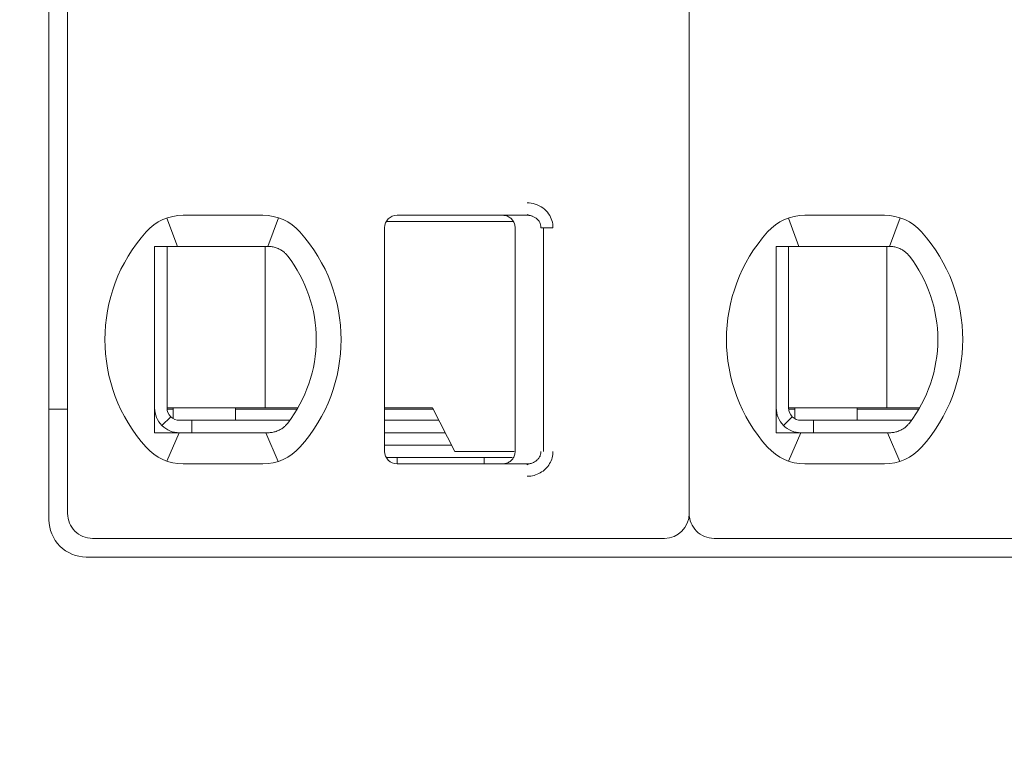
# Model space of a CAD drawing. Header units: millimetres. Extents: x -1114 to 1396, y -630 to 631.
# Tile 623 of 656: x 431 to 439, y 121 to 127. Entities that reach past the tile are written whole.
import ezdxf

# ---------------------------------------------------------------- set-up
doc = ezdxf.new("R2010")
doc.units = ezdxf.units.MM
doc.header["$MEASUREMENT"] = 0

msp = doc.modelspace()

# ---------------------------------------------------------------- linework, layer by layer
at = {"lineweight": 18}
for points, knots in [([(1038.9843, -629.7647), (1038.9843, -629.7647), (-1111.4882, -629.7647), (-1111.4882, -629.7647), (-1111.4882, -629.7647), (-1111.4882, -629.7647), (-1111.4882, 630.7883), (-1111.4882, 630.7883), (-1111.4882, 630.7883), (-1111.4882, 630.7883), (1038.9843, 630.7883), (1038.9843, 630.7883)], [0, 0, 0, 0, 0.333333, 0.333333, 0.333333, 0.333333, 0.666667, 0.666667, 0.666667, 0.666667, 1, 1, 1, 1]), ([(434.7703, 125.4457), (434.7923, 125.4458), (434.8135, 125.4426), (434.8346, 125.4358), (434.8346, 125.4358), (434.8557, 125.429), (434.8767, 125.4187), (434.8953, 125.4051), (434.8953, 125.4051), (434.9138, 125.3915), (434.9299, 125.3745), (434.9421, 125.3573), (434.9421, 125.3573), (434.9543, 125.3401), (434.9626, 125.3226), (434.9683, 125.304), (434.9683, 125.304), (434.9741, 125.2855), (434.9772, 125.266), (434.9773, 125.2457)], [0, 0, 0, 0, 0.2, 0.2, 0.2, 0.2, 0.4, 0.4, 0.4, 0.4, 0.6, 0.6, 0.6, 0.6, 0.8, 0.8, 0.8, 0.8, 1, 1, 1, 1]), ([(433.7229, 125.3457), (433.6963, 125.3457), (433.6709, 125.3351), (433.6521, 125.3164), (433.6521, 125.3164), (433.6334, 125.2976), (433.6229, 125.2722), (433.6229, 125.2457)], [0, 0, 0, 0, 0.5, 0.5, 0.5, 0.5, 1, 1, 1, 1]), ([(433.7229, 125.3457), (433.6963, 125.3457), (433.6709, 125.3351), (433.6521, 125.3164), (433.6521, 125.3164), (433.6334, 125.2976), (433.6229, 125.2722), (433.6229, 125.2457)], [0, 0, 0, 0, 0.5, 0.5, 0.5, 0.5, 1, 1, 1, 1]), ([(434.5729, 125.3457), (434.5834, 125.3457), (434.5939, 125.344), (434.6038, 125.3407), (434.6038, 125.3407), (434.6138, 125.3375), (434.6233, 125.3326), (434.6317, 125.3265), (434.6317, 125.3265), (434.6402, 125.3203), (434.6477, 125.3128), (434.6538, 125.3044), (434.6538, 125.3044), (434.66, 125.2959), (434.6648, 125.2864), (434.668, 125.2764), (434.668, 125.2764), (434.6712, 125.2665), (434.6729, 125.2561), (434.6729, 125.2457)], [0, 0, 0, 0, 0.2, 0.2, 0.2, 0.2, 0.4, 0.4, 0.4, 0.4, 0.6, 0.6, 0.6, 0.6, 0.8, 0.8, 0.8, 0.8, 1, 1, 1, 1]), ([(434.7703, 125.3457), (434.779, 125.3457), (434.7878, 125.3447), (434.7963, 125.3428), (434.7963, 125.3428), (434.8046, 125.341), (434.8128, 125.3383), (434.8205, 125.3347), (434.8205, 125.3347), (434.8281, 125.3312), (434.8353, 125.3269), (434.8418, 125.3219), (434.8418, 125.3219), (434.848, 125.3171), (434.8536, 125.3117), (434.8586, 125.3058), (434.8586, 125.3058), (434.8631, 125.3003), (434.867, 125.2944), (434.8703, 125.2882), (434.8703, 125.2882), (434.8735, 125.282), (434.876, 125.2754), (434.8778, 125.2686), (434.8778, 125.2686), (434.8798, 125.2611), (434.8808, 125.2534), (434.8808, 125.2457)], [0, 0, 0, 0, 0.142857, 0.142857, 0.142857, 0.142857, 0.285714, 0.285714, 0.285714, 0.285714, 0.428571, 0.428571, 0.428571, 0.428571, 0.571429, 0.571429, 0.571429, 0.571429, 0.714286, 0.714286, 0.714286, 0.714286, 0.857143, 0.857143, 0.857143, 0.857143, 1, 1, 1, 1]), ([(431.7729, 125.0957), (431.7796, 125.0957), (431.7864, 125.0957), (431.7932, 125.0957), (431.7932, 125.0957), (431.8, 125.0957), (431.8069, 125.0957), (431.8137, 125.0957), (431.8137, 125.0957), (431.8206, 125.0957), (431.8274, 125.0957), (431.8343, 125.0957)], [0, 0, 0, 0, 0.333333, 0.333333, 0.333333, 0.333333, 0.666667, 0.666667, 0.666667, 0.666667, 1, 1, 1, 1]), ([(431.7729, 125.0957), (431.7729, 125.0447), (431.7729, 124.9922), (431.7729, 124.9373), (431.7729, 124.9373), (431.7729, 124.9098), (431.7729, 124.8817), (431.7729, 124.8528), (431.7729, 124.8528), (431.7729, 124.8383), (431.7729, 124.8237), (431.7729, 124.8087), (431.7729, 124.8087), (431.7729, 124.7938), (431.7729, 124.7786), (431.7729, 124.7633), (431.7729, 124.7633), (431.7729, 124.7325), (431.7729, 124.7009), (431.7729, 124.6682), (431.7729, 124.6682), (431.7729, 124.6355), (431.7729, 124.6017), (431.7729, 124.5664), (431.7729, 124.5664), (431.7729, 124.5487), (431.7729, 124.5307), (431.7729, 124.5126), (431.7729, 124.5126), (431.7729, 124.4945), (431.7729, 124.4763), (431.7729, 124.4578), (431.7729, 124.4578), (431.7729, 124.4392), (431.7729, 124.4205), (431.7729, 124.4016), (431.7729, 124.4016), (431.7729, 124.3826), (431.7729, 124.3633), (431.7729, 124.3443), (431.7729, 124.3443), (431.7729, 124.3063), (431.7729, 124.2687), (431.7729, 124.2317), (431.7729, 124.2317), (431.7729, 124.2224), (431.7729, 124.2132), (431.7729, 124.2039), (431.7729, 124.2039), (431.7729, 124.1947), (431.7729, 124.1855), (431.7729, 124.1764), (431.7729, 124.1764), (431.7729, 124.1582), (431.7729, 124.1404), (431.7729, 124.1229), (431.7729, 124.1229), (431.7729, 124.088), (431.7729, 124.0543), (431.7729, 124.0217), (431.7729, 124.0217), (431.7729, 124.0053), (431.7729, 123.9893), (431.7729, 123.9734), (431.7729, 123.9734), (431.7729, 123.9575), (431.7729, 123.9419), (431.7729, 123.9266), (431.7729, 123.9266), (431.7729, 123.8959), (431.7729, 123.8663), (431.7729, 123.8375), (431.7729, 123.8375), (431.7729, 123.8088), (431.7729, 123.7808), (431.7729, 123.7535), (431.7729, 123.7535), (431.7729, 123.6988), (431.7729, 123.6465), (431.7729, 123.5957)], [0, 0, 0, 0, 0.05, 0.05, 0.05, 0.05, 0.1, 0.1, 0.1, 0.1, 0.15, 0.15, 0.15, 0.15, 0.2, 0.2, 0.2, 0.2, 0.25, 0.25, 0.25, 0.25, 0.3, 0.3, 0.3, 0.3, 0.35, 0.35, 0.35, 0.35, 0.4, 0.4, 0.4, 0.4, 0.45, 0.45, 0.45, 0.45, 0.5, 0.5, 0.5, 0.5, 0.55, 0.55, 0.55, 0.55, 0.6, 0.6, 0.6, 0.6, 0.65, 0.65, 0.65, 0.65, 0.7, 0.7, 0.7, 0.7, 0.75, 0.75, 0.75, 0.75, 0.8, 0.8, 0.8, 0.8, 0.85, 0.85, 0.85, 0.85, 0.9, 0.9, 0.9, 0.9, 0.95, 0.95, 0.95, 0.95, 1, 1, 1, 1]), ([(432.002, 125.0957), (431.9969, 125.0957), (431.9917, 125.0957), (431.9864, 125.0957), (431.9864, 125.0957), (431.9811, 125.0957), (431.9758, 125.0957), (431.9704, 125.0957), (431.9704, 125.0957), (431.965, 125.0957), (431.9595, 125.0957), (431.9539, 125.0957), (431.9539, 125.0957), (431.9482, 125.0957), (431.9424, 125.0957), (431.9365, 125.0957), (431.9365, 125.0957), (431.9305, 125.0957), (431.9243, 125.0957), (431.9181, 125.0957), (431.9181, 125.0957), (431.9118, 125.0957), (431.9054, 125.0957), (431.8988, 125.0957), (431.8988, 125.0957), (431.8922, 125.0957), (431.8854, 125.0957), (431.8785, 125.0957), (431.8785, 125.0957), (431.8715, 125.0957), (431.8644, 125.0957), (431.857, 125.0957), (431.857, 125.0957), (431.8497, 125.0957), (431.8421, 125.0957), (431.8343, 125.0957)], [0, 0, 0, 0, 0.111111, 0.111111, 0.111111, 0.111111, 0.222222, 0.222222, 0.222222, 0.222222, 0.333333, 0.333333, 0.333333, 0.333333, 0.444444, 0.444444, 0.444444, 0.444444, 0.555556, 0.555556, 0.555556, 0.555556, 0.666667, 0.666667, 0.666667, 0.666667, 0.777778, 0.777778, 0.777778, 0.777778, 0.888889, 0.888889, 0.888889, 0.888889, 1, 1, 1, 1]), ([(432.6852, 125.0957), (432.6806, 125.0957), (432.6759, 125.0957), (432.6712, 125.0957), (432.6712, 125.0957), (432.6666, 125.0957), (432.6619, 125.0957), (432.6573, 125.0957), (432.6573, 125.0957), (432.6527, 125.0957), (432.6482, 125.0957), (432.6437, 125.0957)], [0, 0, 0, 0, 0.333333, 0.333333, 0.333333, 0.333333, 0.666667, 0.666667, 0.666667, 0.666667, 1, 1, 1, 1]), ([(432.7829, 125.0702), (432.7726, 125.076), (432.762, 125.0807), (432.7511, 125.0845), (432.7511, 125.0845), (432.7403, 125.0883), (432.7293, 125.0911), (432.7183, 125.0929), (432.7183, 125.0929), (432.7073, 125.0948), (432.6962, 125.0957), (432.6852, 125.0957)], [0, 0, 0, 0, 0.333333, 0.333333, 0.333333, 0.333333, 0.666667, 0.666667, 0.666667, 0.666667, 1, 1, 1, 1]), ([(432.8436, 125.0179), (432.8383, 125.0247), (432.8325, 125.0313), (432.8262, 125.0375), (432.8262, 125.0375), (432.8199, 125.0438), (432.8131, 125.0497), (432.8058, 125.0552), (432.8058, 125.0552), (432.7986, 125.0607), (432.7909, 125.0657), (432.7829, 125.0702)], [0, 0, 0, 0, 0.333333, 0.333333, 0.333333, 0.333333, 0.666667, 0.666667, 0.666667, 0.666667, 1, 1, 1, 1]), ([(436.7729, 125.0957), (436.7796, 125.0957), (436.7864, 125.0957), (436.7932, 125.0957), (436.7932, 125.0957), (436.8, 125.0957), (436.8069, 125.0957), (436.8137, 125.0957), (436.8137, 125.0957), (436.8206, 125.0957), (436.8274, 125.0957), (436.8343, 125.0957)], [0, 0, 0, 0, 0.333333, 0.333333, 0.333333, 0.333333, 0.666667, 0.666667, 0.666667, 0.666667, 1, 1, 1, 1]), ([(436.7729, 125.0957), (436.7729, 125.0447), (436.7729, 124.9922), (436.7729, 124.9373), (436.7729, 124.9373), (436.7729, 124.9098), (436.7729, 124.8817), (436.7729, 124.8528), (436.7729, 124.8528), (436.7729, 124.8383), (436.7729, 124.8237), (436.7729, 124.8087), (436.7729, 124.8087), (436.7729, 124.7938), (436.7729, 124.7786), (436.7729, 124.7633), (436.7729, 124.7633), (436.7729, 124.7325), (436.7729, 124.7009), (436.7729, 124.6682), (436.7729, 124.6682), (436.7729, 124.6355), (436.7729, 124.6017), (436.7729, 124.5664), (436.7729, 124.5664), (436.7729, 124.5487), (436.7729, 124.5307), (436.7729, 124.5126), (436.7729, 124.5126), (436.7729, 124.4945), (436.7729, 124.4763), (436.7729, 124.4578), (436.7729, 124.4578), (436.7729, 124.4392), (436.7729, 124.4205), (436.7729, 124.4016), (436.7729, 124.4016), (436.7729, 124.3826), (436.7729, 124.3633), (436.7729, 124.3443), (436.7729, 124.3443), (436.7729, 124.3063), (436.7729, 124.2687), (436.7729, 124.2317), (436.7729, 124.2317), (436.7729, 124.2224), (436.7729, 124.2132), (436.7729, 124.2039), (436.7729, 124.2039), (436.7729, 124.1947), (436.7729, 124.1855), (436.7729, 124.1764), (436.7729, 124.1764), (436.7729, 124.1582), (436.7729, 124.1404), (436.7729, 124.1229), (436.7729, 124.1229), (436.7729, 124.088), (436.7729, 124.0543), (436.7729, 124.0217), (436.7729, 124.0217), (436.7729, 124.0053), (436.7729, 123.9893), (436.7729, 123.9734), (436.7729, 123.9734), (436.7729, 123.9575), (436.7729, 123.9419), (436.7729, 123.9266), (436.7729, 123.9266), (436.7729, 123.8959), (436.7729, 123.8663), (436.7729, 123.8375), (436.7729, 123.8375), (436.7729, 123.8088), (436.7729, 123.7808), (436.7729, 123.7535), (436.7729, 123.7535), (436.7729, 123.6988), (436.7729, 123.6465), (436.7729, 123.5957)], [0, 0, 0, 0, 0.05, 0.05, 0.05, 0.05, 0.1, 0.1, 0.1, 0.1, 0.15, 0.15, 0.15, 0.15, 0.2, 0.2, 0.2, 0.2, 0.25, 0.25, 0.25, 0.25, 0.3, 0.3, 0.3, 0.3, 0.35, 0.35, 0.35, 0.35, 0.4, 0.4, 0.4, 0.4, 0.45, 0.45, 0.45, 0.45, 0.5, 0.5, 0.5, 0.5, 0.55, 0.55, 0.55, 0.55, 0.6, 0.6, 0.6, 0.6, 0.65, 0.65, 0.65, 0.65, 0.7, 0.7, 0.7, 0.7, 0.75, 0.75, 0.75, 0.75, 0.8, 0.8, 0.8, 0.8, 0.85, 0.85, 0.85, 0.85, 0.9, 0.9, 0.9, 0.9, 0.95, 0.95, 0.95, 0.95, 1, 1, 1, 1]), ([(437.002, 125.0957), (436.9969, 125.0957), (436.9917, 125.0957), (436.9864, 125.0957), (436.9864, 125.0957), (436.9811, 125.0957), (436.9758, 125.0957), (436.9704, 125.0957), (436.9704, 125.0957), (436.965, 125.0957), (436.9595, 125.0957), (436.9539, 125.0957), (436.9539, 125.0957), (436.9482, 125.0957), (436.9424, 125.0957), (436.9365, 125.0957), (436.9365, 125.0957), (436.9305, 125.0957), (436.9243, 125.0957), (436.9181, 125.0957), (436.9181, 125.0957), (436.9118, 125.0957), (436.9054, 125.0957), (436.8988, 125.0957), (436.8988, 125.0957), (436.8922, 125.0957), (436.8854, 125.0957), (436.8785, 125.0957), (436.8785, 125.0957), (436.8715, 125.0957), (436.8644, 125.0957), (436.857, 125.0957), (436.857, 125.0957), (436.8497, 125.0957), (436.8421, 125.0957), (436.8343, 125.0957)], [0, 0, 0, 0, 0.111111, 0.111111, 0.111111, 0.111111, 0.222222, 0.222222, 0.222222, 0.222222, 0.333333, 0.333333, 0.333333, 0.333333, 0.444444, 0.444444, 0.444444, 0.444444, 0.555556, 0.555556, 0.555556, 0.555556, 0.666667, 0.666667, 0.666667, 0.666667, 0.777778, 0.777778, 0.777778, 0.777778, 0.888889, 0.888889, 0.888889, 0.888889, 1, 1, 1, 1]), ([(437.6852, 125.0957), (437.6806, 125.0957), (437.6759, 125.0957), (437.6712, 125.0957), (437.6712, 125.0957), (437.6666, 125.0957), (437.6619, 125.0957), (437.6573, 125.0957), (437.6573, 125.0957), (437.6527, 125.0957), (437.6482, 125.0957), (437.6437, 125.0957)], [0, 0, 0, 0, 0.333333, 0.333333, 0.333333, 0.333333, 0.666667, 0.666667, 0.666667, 0.666667, 1, 1, 1, 1]), ([(437.7829, 125.0702), (437.7726, 125.076), (437.762, 125.0807), (437.7511, 125.0845), (437.7511, 125.0845), (437.7403, 125.0883), (437.7293, 125.0911), (437.7183, 125.0929), (437.7183, 125.0929), (437.7073, 125.0948), (437.6962, 125.0957), (437.6852, 125.0957)], [0, 0, 0, 0, 0.333333, 0.333333, 0.333333, 0.333333, 0.666667, 0.666667, 0.666667, 0.666667, 1, 1, 1, 1]), ([(437.8436, 125.0179), (437.8383, 125.0247), (437.8325, 125.0313), (437.8262, 125.0375), (437.8262, 125.0375), (437.8199, 125.0438), (437.8131, 125.0497), (437.8058, 125.0552), (437.8058, 125.0552), (437.7986, 125.0607), (437.7909, 125.0657), (437.7829, 125.0702)], [0, 0, 0, 0, 0.333333, 0.333333, 0.333333, 0.333333, 0.666667, 0.666667, 0.666667, 0.666667, 1, 1, 1, 1]), ([(431.7729, 123.7957), (431.7729, 123.7426), (431.7939, 123.6917), (431.8314, 123.6542), (431.8314, 123.6542), (431.8689, 123.6167), (431.9198, 123.5957), (431.9729, 123.5957)], [0, 0, 0, 0, 0.5, 0.5, 0.5, 0.5, 1, 1, 1, 1]), ([(431.8729, 123.7957), (431.8729, 123.7691), (431.8834, 123.7437), (431.9021, 123.7249), (431.9021, 123.7249), (431.9209, 123.7062), (431.9463, 123.6957), (431.9729, 123.6957)], [0, 0, 0, 0, 0.5, 0.5, 0.5, 0.5, 1, 1, 1, 1]), ([(436.7729, 123.7957), (436.7729, 123.7426), (436.7939, 123.6917), (436.8314, 123.6542), (436.8314, 123.6542), (436.8689, 123.6167), (436.9198, 123.5957), (436.9729, 123.5957)], [0, 0, 0, 0, 0.5, 0.5, 0.5, 0.5, 1, 1, 1, 1]), ([(436.8729, 123.7957), (436.8729, 123.7691), (436.8834, 123.7437), (436.9021, 123.7249), (436.9021, 123.7249), (436.9209, 123.7062), (436.9463, 123.6957), (436.9729, 123.6957)], [0, 0, 0, 0, 0.5, 0.5, 0.5, 0.5, 1, 1, 1, 1]), ([(432.7829, 123.6211), (432.7912, 123.6258), (432.7991, 123.6309), (432.8064, 123.6365), (432.8064, 123.6365), (432.8137, 123.642), (432.8204, 123.648), (432.8266, 123.6542), (432.8266, 123.6542), (432.8328, 123.6604), (432.8385, 123.6668), (432.8436, 123.6734)], [0, 0, 0, 0, 0.333333, 0.333333, 0.333333, 0.333333, 0.666667, 0.666667, 0.666667, 0.666667, 1, 1, 1, 1]), ([(437.7829, 123.6211), (437.7912, 123.6258), (437.7991, 123.6309), (437.8064, 123.6365), (437.8064, 123.6365), (437.8137, 123.642), (437.8204, 123.648), (437.8266, 123.6542), (437.8266, 123.6542), (437.8328, 123.6604), (437.8385, 123.6668), (437.8436, 123.6734)], [0, 0, 0, 0, 0.333333, 0.333333, 0.333333, 0.333333, 0.666667, 0.666667, 0.666667, 0.666667, 1, 1, 1, 1]), ([(431.7729, 123.5957), (431.7797, 123.5957), (431.7866, 123.5957), (431.7935, 123.5957), (431.7935, 123.5957), (431.8003, 123.5957), (431.8071, 123.5957), (431.8139, 123.5957), (431.8139, 123.5957), (431.8208, 123.5957), (431.8276, 123.5957), (431.8343, 123.5957)], [0, 0, 0, 0, 0.333333, 0.333333, 0.333333, 0.333333, 0.666667, 0.666667, 0.666667, 0.666667, 1, 1, 1, 1]), ([(431.8343, 123.5957), (431.8421, 123.5957), (431.8497, 123.5957), (431.857, 123.5957), (431.857, 123.5957), (431.8644, 123.5957), (431.8715, 123.5957), (431.8785, 123.5957), (431.8785, 123.5957), (431.8854, 123.5957), (431.8922, 123.5957), (431.8988, 123.5957), (431.8988, 123.5957), (431.9054, 123.5957), (431.9118, 123.5957), (431.9181, 123.5957), (431.9181, 123.5957), (431.9243, 123.5957), (431.9305, 123.5957), (431.9364, 123.5957), (431.9364, 123.5957), (431.9424, 123.5957), (431.9482, 123.5957), (431.9539, 123.5957), (431.9539, 123.5957), (431.9595, 123.5957), (431.965, 123.5957), (431.9704, 123.5957), (431.9704, 123.5957), (431.9758, 123.5957), (431.9811, 123.5957), (431.9864, 123.5957), (431.9864, 123.5957), (431.9917, 123.5957), (431.9969, 123.5957), (432.002, 123.5957)], [0, 0, 0, 0, 0.111111, 0.111111, 0.111111, 0.111111, 0.222222, 0.222222, 0.222222, 0.222222, 0.333333, 0.333333, 0.333333, 0.333333, 0.444444, 0.444444, 0.444444, 0.444444, 0.555556, 0.555556, 0.555556, 0.555556, 0.666667, 0.666667, 0.666667, 0.666667, 0.777778, 0.777778, 0.777778, 0.777778, 0.888889, 0.888889, 0.888889, 0.888889, 1, 1, 1, 1]), ([(432.6437, 123.5957), (432.6482, 123.5957), (432.6527, 123.5957), (432.6573, 123.5957), (432.6573, 123.5957), (432.6619, 123.5957), (432.6666, 123.5957), (432.6712, 123.5957), (432.6712, 123.5957), (432.6759, 123.5957), (432.6806, 123.5957), (432.6852, 123.5957)], [0, 0, 0, 0, 0.333333, 0.333333, 0.333333, 0.333333, 0.666667, 0.666667, 0.666667, 0.666667, 1, 1, 1, 1]), ([(432.7829, 123.6211), (432.7728, 123.6155), (432.7623, 123.6107), (432.7516, 123.607), (432.7516, 123.607), (432.7408, 123.6032), (432.7299, 123.6004), (432.7188, 123.5985), (432.7188, 123.5985), (432.7077, 123.5966), (432.6965, 123.5957), (432.6852, 123.5957)], [0, 0, 0, 0, 0.333333, 0.333333, 0.333333, 0.333333, 0.666667, 0.666667, 0.666667, 0.666667, 1, 1, 1, 1]), ([(436.7729, 123.5957), (436.7797, 123.5957), (436.7866, 123.5957), (436.7935, 123.5957), (436.7935, 123.5957), (436.8003, 123.5957), (436.8071, 123.5957), (436.8139, 123.5957), (436.8139, 123.5957), (436.8208, 123.5957), (436.8276, 123.5957), (436.8343, 123.5957)], [0, 0, 0, 0, 0.333333, 0.333333, 0.333333, 0.333333, 0.666667, 0.666667, 0.666667, 0.666667, 1, 1, 1, 1]), ([(436.8343, 123.5957), (436.8421, 123.5957), (436.8497, 123.5957), (436.857, 123.5957), (436.857, 123.5957), (436.8644, 123.5957), (436.8715, 123.5957), (436.8785, 123.5957), (436.8785, 123.5957), (436.8854, 123.5957), (436.8922, 123.5957), (436.8988, 123.5957), (436.8988, 123.5957), (436.9054, 123.5957), (436.9118, 123.5957), (436.9181, 123.5957), (436.9181, 123.5957), (436.9243, 123.5957), (436.9305, 123.5957), (436.9364, 123.5957), (436.9364, 123.5957), (436.9424, 123.5957), (436.9482, 123.5957), (436.9539, 123.5957), (436.9539, 123.5957), (436.9595, 123.5957), (436.965, 123.5957), (436.9704, 123.5957), (436.9704, 123.5957), (436.9758, 123.5957), (436.9811, 123.5957), (436.9864, 123.5957), (436.9864, 123.5957), (436.9917, 123.5957), (436.9969, 123.5957), (437.002, 123.5957)], [0, 0, 0, 0, 0.111111, 0.111111, 0.111111, 0.111111, 0.222222, 0.222222, 0.222222, 0.222222, 0.333333, 0.333333, 0.333333, 0.333333, 0.444444, 0.444444, 0.444444, 0.444444, 0.555556, 0.555556, 0.555556, 0.555556, 0.666667, 0.666667, 0.666667, 0.666667, 0.777778, 0.777778, 0.777778, 0.777778, 0.888889, 0.888889, 0.888889, 0.888889, 1, 1, 1, 1]), ([(437.6437, 123.5957), (437.6482, 123.5957), (437.6527, 123.5957), (437.6573, 123.5957), (437.6573, 123.5957), (437.6619, 123.5957), (437.6666, 123.5957), (437.6712, 123.5957), (437.6712, 123.5957), (437.6759, 123.5957), (437.6806, 123.5957), (437.6852, 123.5957)], [0, 0, 0, 0, 0.333333, 0.333333, 0.333333, 0.333333, 0.666667, 0.666667, 0.666667, 0.666667, 1, 1, 1, 1]), ([(437.7829, 123.6211), (437.7728, 123.6155), (437.7623, 123.6107), (437.7516, 123.607), (437.7516, 123.607), (437.7408, 123.6032), (437.7299, 123.6004), (437.7188, 123.5985), (437.7188, 123.5985), (437.7077, 123.5966), (437.6965, 123.5957), (437.6852, 123.5957)], [0, 0, 0, 0, 0.333333, 0.333333, 0.333333, 0.333333, 0.666667, 0.666667, 0.666667, 0.666667, 1, 1, 1, 1]), ([(433.6229, 123.4457), (433.6229, 123.4191), (433.6334, 123.3937), (433.6521, 123.3749), (433.6521, 123.3749), (433.6709, 123.3562), (433.6963, 123.3457), (433.7229, 123.3457)], [0, 0, 0, 0, 0.5, 0.5, 0.5, 0.5, 1, 1, 1, 1]), ([(433.6229, 123.4457), (433.6229, 123.4191), (433.6334, 123.3937), (433.6521, 123.3749), (433.6521, 123.3749), (433.6709, 123.3562), (433.6963, 123.3457), (433.7229, 123.3457)], [0, 0, 0, 0, 0.5, 0.5, 0.5, 0.5, 1, 1, 1, 1]), ([(434.6729, 123.4457), (434.6729, 123.4352), (434.6712, 123.4248), (434.668, 123.4148), (434.668, 123.4148), (434.6648, 123.4049), (434.66, 123.3954), (434.6538, 123.387), (434.6538, 123.387), (434.6477, 123.3785), (434.6403, 123.371), (434.6318, 123.3649), (434.6318, 123.3649), (434.6234, 123.3587), (434.6139, 123.3539), (434.604, 123.3506), (434.604, 123.3506), (434.594, 123.3473), (434.5834, 123.3457), (434.5729, 123.3457)], [0, 0, 0, 0, 0.2, 0.2, 0.2, 0.2, 0.4, 0.4, 0.4, 0.4, 0.6, 0.6, 0.6, 0.6, 0.8, 0.8, 0.8, 0.8, 1, 1, 1, 1]), ([(434.8808, 123.4457), (434.8808, 123.4372), (434.8795, 123.4287), (434.8772, 123.4205), (434.8772, 123.4205), (434.8748, 123.4123), (434.8714, 123.4044), (434.8669, 123.3971), (434.8669, 123.3971), (434.8623, 123.3897), (434.8567, 123.3828), (434.8502, 123.3767), (434.8502, 123.3767), (434.8436, 123.3704), (434.8362, 123.3649), (434.8281, 123.3605), (434.8281, 123.3605), (434.8196, 123.3557), (434.8103, 123.352), (434.8008, 123.3495), (434.8008, 123.3495), (434.7908, 123.347), (434.7805, 123.3457), (434.7703, 123.3457)], [0, 0, 0, 0, 0.166667, 0.166667, 0.166667, 0.166667, 0.333333, 0.333333, 0.333333, 0.333333, 0.5, 0.5, 0.5, 0.5, 0.666667, 0.666667, 0.666667, 0.666667, 0.833333, 0.833333, 0.833333, 0.833333, 1, 1, 1, 1]), ([(434.9773, 123.4457), (434.9773, 123.4283), (434.9751, 123.4115), (434.9706, 123.3949), (434.9706, 123.3949), (434.966, 123.3784), (434.9592, 123.3621), (434.9504, 123.347), (434.9504, 123.347), (434.9416, 123.3318), (434.9308, 123.318), (434.9179, 123.3054), (434.9179, 123.3054), (434.9051, 123.2929), (434.8902, 123.2818), (434.8745, 123.2728), (434.8745, 123.2728), (434.8588, 123.2639), (434.8423, 123.2573), (434.825, 123.2527), (434.825, 123.2527), (434.8076, 123.2482), (434.7894, 123.2458), (434.7703, 123.2457)], [0, 0, 0, 0, 0.166667, 0.166667, 0.166667, 0.166667, 0.333333, 0.333333, 0.333333, 0.333333, 0.5, 0.5, 0.5, 0.5, 0.666667, 0.666667, 0.666667, 0.666667, 0.833333, 0.833333, 0.833333, 0.833333, 1, 1, 1, 1]), ([(431.0729, 122.9457), (431.0729, 122.8926), (431.0939, 122.8417), (431.1314, 122.8042), (431.1314, 122.8042), (431.1689, 122.7667), (431.2198, 122.7457), (431.2729, 122.7457)], [0, 0, 0, 0, 0.5, 0.5, 0.5, 0.5, 1, 1, 1, 1]), ([(436.0729, 122.9457), (436.0729, 122.8926), (436.0939, 122.8417), (436.1314, 122.8042), (436.1314, 122.8042), (436.1689, 122.7667), (436.2198, 122.7457), (436.2729, 122.7457)], [0, 0, 0, 0, 0.5, 0.5, 0.5, 0.5, 1, 1, 1, 1]), ([(430.9229, 122.8957), (430.9229, 122.8161), (430.9545, 122.7398), (431.0107, 122.6835), (431.0107, 122.6835), (431.067, 122.6273), (431.1433, 122.5957), (431.2229, 122.5957)], [0, 0, 0, 0, 0.5, 0.5, 0.5, 0.5, 1, 1, 1, 1])]:
    msp.add_open_spline(points, degree=3, knots=knots, dxfattribs=at)
for points in [[(430.9229, 122.8957), (430.9229, 122.8957), (430.9229, 133.4157), (430.9229, 133.4157)], [(431.0729, 133.3657), (431.0729, 133.3657), (431.0729, 122.9457), (431.0729, 122.9457)], [(436.0729, 133.3657), (436.0729, 133.3657), (436.0729, 122.9457), (436.0729, 122.9457)], [(436.0729, 133.3657), (436.0729, 133.3657), (436.0729, 122.9457), (436.0729, 122.9457)], [(432.002, 125.3457), (431.8882, 125.3457), (431.7798, 125.2972), (431.7039, 125.2123)], [(432.002, 125.3457), (431.8882, 125.3457), (431.7798, 125.2972), (431.7039, 125.2123)], [(431.8713, 125.3237), (431.8713, 125.3237), (431.9558, 125.0957), (431.9558, 125.0957)], [(432.002, 125.3457), (432.002, 125.3457), (432.6437, 125.3457), (432.6437, 125.3457)], [(432.002, 125.3457), (432.002, 125.3457), (432.6437, 125.3457), (432.6437, 125.3457)], [(432.9418, 125.2123), (432.8659, 125.2972), (432.7575, 125.3457), (432.6437, 125.3457)], [(432.9418, 125.2123), (432.8659, 125.2972), (432.7575, 125.3457), (432.6437, 125.3457)], [(432.7701, 125.3252), (432.7701, 125.3252), (432.6845, 125.0957), (432.6845, 125.0957)], [(434.3037, 125.2957), (434.3037, 125.2957), (433.6362, 125.2957), (433.6362, 125.2957)], [(433.7229, 125.3457), (433.7229, 125.3457), (434.7703, 125.3457), (434.7703, 125.3457)], [(433.7229, 125.3457), (433.7229, 125.3457), (434.7703, 125.3457), (434.7703, 125.3457)], [(434.653, 125.2957), (434.653, 125.2957), (434.3037, 125.2957), (434.3037, 125.2957)], [(434.7692, 125.3526), (434.7692, 125.3526), (434.8129, 125.3378), (434.8129, 125.3378)], [(437.002, 125.3457), (436.8882, 125.3457), (436.7798, 125.2972), (436.7039, 125.2123)], [(437.002, 125.3457), (436.8882, 125.3457), (436.7798, 125.2972), (436.7039, 125.2123)], [(436.8713, 125.3237), (436.8713, 125.3237), (436.9558, 125.0957), (436.9558, 125.0957)], [(437.002, 125.3457), (437.002, 125.3457), (437.6437, 125.3457), (437.6437, 125.3457)], [(437.002, 125.3457), (437.002, 125.3457), (437.6437, 125.3457), (437.6437, 125.3457)], [(437.9418, 125.2123), (437.8659, 125.2972), (437.7575, 125.3457), (437.6437, 125.3457)], [(437.9418, 125.2123), (437.8659, 125.2972), (437.7575, 125.3457), (437.6437, 125.3457)], [(437.6845, 125.0957), (437.6845, 125.0957), (437.7701, 125.3252), (437.7701, 125.3252)], [(433.6229, 123.4457), (433.6229, 123.4457), (433.6229, 125.2457), (433.6229, 125.2457)], [(433.6229, 123.4457), (433.6229, 123.4457), (433.6229, 125.2457), (433.6229, 125.2457)], [(434.6729, 123.4457), (434.6729, 123.4457), (434.6729, 125.2457), (434.6729, 125.2457)], [(434.8808, 125.2457), (434.8808, 125.2457), (434.9773, 125.2457), (434.9773, 125.2457)], [(434.9006, 123.4457), (434.9006, 123.4457), (434.9006, 125.2457), (434.9006, 125.2457)], [(431.7039, 125.2123), (431.2625, 124.7188), (431.2625, 123.9725), (431.7039, 123.479)], [(431.7039, 125.2123), (431.2625, 124.7188), (431.2625, 123.9725), (431.7039, 123.479)], [(432.9418, 123.479), (433.3832, 123.9725), (433.3832, 124.7188), (432.9418, 125.2123)], [(432.9418, 123.479), (433.3832, 123.9725), (433.3832, 124.7188), (432.9418, 125.2123)], [(436.7039, 125.2123), (436.2625, 124.7188), (436.2625, 123.9725), (436.7039, 123.479)], [(436.7039, 125.2123), (436.2625, 124.7188), (436.2625, 123.9725), (436.7039, 123.479)], [(437.9418, 123.479), (438.3832, 123.9725), (438.3832, 124.7188), (437.9418, 125.2123)], [(437.9418, 123.479), (438.3832, 123.9725), (438.3832, 124.7188), (437.9418, 125.2123)], [(431.8729, 125.0956), (431.8729, 125.0956), (431.8729, 123.7957), (431.8729, 123.7957)], [(432.6437, 125.0957), (432.6437, 125.0957), (432.002, 125.0957), (432.002, 125.0957)], [(432.6619, 125.0956), (432.6619, 125.0956), (432.6619, 123.7957), (432.6619, 123.7957)], [(436.8729, 125.0956), (436.8729, 125.0956), (436.8729, 123.7957), (436.8729, 123.7957)], [(437.6437, 125.0957), (437.6437, 125.0957), (437.002, 125.0957), (437.002, 125.0957)], [(437.6619, 125.0956), (437.6619, 125.0956), (437.6619, 123.7957), (437.6619, 123.7957)], [(433.0729, 124.3457), (433.0729, 124.5889), (432.9922, 124.8253), (432.8436, 125.0179)], [(438.0729, 124.3457), (438.0729, 124.5889), (437.9922, 124.8253), (437.8436, 125.0179)], [(432.8436, 123.6734), (432.9922, 123.866), (433.0729, 124.1024), (433.0729, 124.3457)], [(437.8436, 123.6734), (437.9922, 123.866), (438.0729, 124.1024), (438.0729, 124.3457)], [(431.8729, 123.7957), (431.8729, 123.7957), (432.6324, 123.7957), (432.6324, 123.7957)], [(431.9229, 123.7091), (431.9229, 123.7091), (431.9229, 123.7957), (431.9229, 123.7957)], [(432.4229, 123.6957), (432.4229, 123.6957), (432.4229, 123.7957), (432.4229, 123.7957)], [(432.6324, 123.7957), (432.6324, 123.7957), (432.6832, 123.7957), (432.6832, 123.7957)], [(432.9255, 123.7957), (432.9255, 123.7957), (432.6832, 123.7957), (432.6832, 123.7957)], [(434.0072, 123.7957), (434.0072, 123.7957), (433.6229, 123.7957), (433.6229, 123.7957)], [(434.1877, 123.4457), (434.1877, 123.4457), (434.0072, 123.7957), (434.0072, 123.7957)], [(436.8729, 123.7957), (436.8729, 123.7957), (437.6324, 123.7957), (437.6324, 123.7957)], [(436.9229, 123.7091), (436.9229, 123.7091), (436.9229, 123.7957), (436.9229, 123.7957)], [(437.4229, 123.6957), (437.4229, 123.6957), (437.4229, 123.7957), (437.4229, 123.7957)], [(437.6324, 123.7957), (437.6324, 123.7957), (437.6832, 123.7957), (437.6832, 123.7957)], [(437.9255, 123.7957), (437.9255, 123.7957), (437.6832, 123.7957), (437.6832, 123.7957)], [(431.073, 123.7846), (431.073, 123.7846), (430.923, 123.7846), (430.923, 123.7846)], [(431.9021, 123.7249), (431.9021, 123.7249), (431.8314, 123.6542), (431.8314, 123.6542)], [(431.9231, 123.7846), (431.9231, 123.7846), (431.8736, 123.7846), (431.8736, 123.7846)], [(432.9191, 123.7846), (432.9191, 123.7846), (432.4229, 123.7846), (432.4229, 123.7846)], [(434.013, 123.7846), (434.013, 123.7846), (433.623, 123.7846), (433.623, 123.7846)], [(436.9021, 123.7249), (436.9021, 123.7249), (436.8314, 123.6542), (436.8314, 123.6542)], [(436.9227, 123.7846), (436.9227, 123.7846), (436.8733, 123.7846), (436.8733, 123.7846)], [(437.919, 123.7846), (437.919, 123.7846), (437.4228, 123.7846), (437.4228, 123.7846)], [(432.0729, 123.6957), (432.0729, 123.6957), (431.9729, 123.6957), (431.9729, 123.6957)], [(432.0729, 123.6957), (432.0729, 123.6957), (432.8603, 123.6957), (432.8603, 123.6957)], [(432.0729, 123.6957), (432.0729, 123.6957), (432.0729, 123.5957), (432.0729, 123.5957)], [(433.6229, 123.6957), (433.6229, 123.6957), (434.0588, 123.6957), (434.0588, 123.6957)], [(437.0729, 123.6957), (437.0729, 123.6957), (436.9729, 123.6957), (436.9729, 123.6957)], [(437.0729, 123.6957), (437.0729, 123.6957), (437.0729, 123.5957), (437.0729, 123.5957)], [(437.0729, 123.6957), (437.0729, 123.6957), (437.8603, 123.6957), (437.8603, 123.6957)], [(431.8723, 123.3673), (431.8723, 123.3673), (431.9697, 123.5956), (431.9697, 123.5956)], [(432.002, 123.5957), (432.002, 123.5957), (432.6437, 123.5957), (432.6437, 123.5957)], [(432.6667, 123.5957), (432.6667, 123.5957), (432.7679, 123.3654), (432.7679, 123.3654)], [(434.1103, 123.5957), (434.1103, 123.5957), (433.6229, 123.5957), (433.6229, 123.5957)], [(436.8723, 123.3673), (436.8723, 123.3673), (436.9697, 123.5956), (436.9697, 123.5956)], [(437.002, 123.5957), (437.002, 123.5957), (437.6437, 123.5957), (437.6437, 123.5957)], [(437.7679, 123.3654), (437.7679, 123.3654), (437.6667, 123.5957), (437.6667, 123.5957)], [(431.7039, 123.479), (431.7798, 123.3941), (431.8882, 123.3457), (432.002, 123.3457)], [(431.7039, 123.479), (431.7798, 123.3941), (431.8882, 123.3457), (432.002, 123.3457)], [(432.6437, 123.3457), (432.7575, 123.3457), (432.8659, 123.3941), (432.9418, 123.479)], [(432.6437, 123.3457), (432.7575, 123.3457), (432.8659, 123.3941), (432.9418, 123.479)], [(434.1619, 123.4957), (434.1619, 123.4957), (433.6229, 123.4957), (433.6229, 123.4957)], [(436.7039, 123.479), (436.7798, 123.3941), (436.8882, 123.3457), (437.002, 123.3457)], [(436.7039, 123.479), (436.7798, 123.3941), (436.8882, 123.3457), (437.002, 123.3457)], [(437.6437, 123.3457), (437.7575, 123.3457), (437.8659, 123.3941), (437.9418, 123.479)], [(437.6437, 123.3457), (437.7575, 123.3457), (437.8659, 123.3941), (437.9418, 123.479)], [(434.6494, 123.3957), (434.6494, 123.3957), (433.6363, 123.3957), (433.6363, 123.3957)], [(433.7229, 123.3457), (433.7229, 123.3457), (433.7229, 123.3957), (433.7229, 123.3957)], [(434.1877, 123.4457), (434.1877, 123.4457), (434.3037, 123.4457), (434.3037, 123.4457)], [(434.3037, 123.4457), (434.3037, 123.4457), (434.6663, 123.4457), (434.6663, 123.4457)], [(434.4229, 123.3957), (434.4229, 123.3957), (434.4229, 123.3457), (434.4229, 123.3457)], [(432.002, 123.3457), (432.002, 123.3457), (432.6437, 123.3457), (432.6437, 123.3457)], [(432.6437, 123.3457), (432.6437, 123.3457), (432.002, 123.3457), (432.002, 123.3457)], [(433.7229, 123.3457), (433.7229, 123.3457), (434.7703, 123.3457), (434.7703, 123.3457)], [(433.7229, 123.3457), (433.7229, 123.3457), (434.7703, 123.3457), (434.7703, 123.3457)], [(434.7925, 123.3477), (434.7925, 123.3477), (434.7692, 123.3387), (434.7692, 123.3387)], [(434.7703, 123.3388), (434.7703, 123.3388), (434.7703, 123.3457), (434.7703, 123.3457)], [(437.002, 123.3457), (437.002, 123.3457), (437.6437, 123.3457), (437.6437, 123.3457)], [(437.6437, 123.3457), (437.6437, 123.3457), (437.002, 123.3457), (437.002, 123.3457)], [(435.8729, 122.7457), (435.9833, 122.7457), (436.0729, 122.8352), (436.0729, 122.9457)], [(431.2729, 122.7457), (431.2729, 122.7457), (435.8729, 122.7457), (435.8729, 122.7457)], [(436.2729, 122.7457), (436.2729, 122.7457), (440.8729, 122.7457), (440.8729, 122.7457)], [(470.9229, 122.5957), (470.9229, 122.5957), (431.2229, 122.5957), (431.2229, 122.5957)]]:
    msp.add_open_spline(points, degree=3, dxfattribs=at)

doc.saveas('drawing.dxf')
